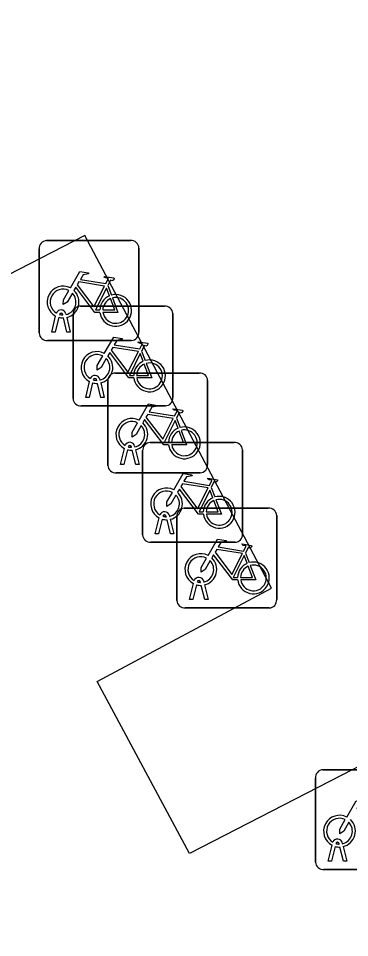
# Model space of a CAD drawing. Extents: x 162880 to 165536, y 384011 to 385179.
# Drawn here: x 163028.49 to 163031.8, y 384207.05 to 384216.24 of the extents above; entities that cross this region are included whole.
import ezdxf

# ---------------------------------------------------------------- set-up
doc = ezdxf.new("R2010")
doc.units = 0
doc.layers.add('IMGEO_Fietsenrek', color=7, linetype='Continuous')
doc.layers.add('IMGEO_Rijbaan_lokaal_open', color=7, linetype='Continuous')

msp = doc.modelspace()

# ---------------------------------------------------------------- linework, layer by layer
at = {"layer": 'IMGEO_Fietsenrek'}
for p, q in [((163028.7689, 384214.0205), (163029.6098, 384214.0205)), ((163029.6098, 384214.0205), (163028.7689, 384214.0205)), ((163028.6945, 384213.0959), (163028.6945, 384213.9368)), ((163028.6945, 384213.9368), (163028.6945, 384213.0959)), ((163029.6935, 384213.9461), (163029.6935, 384213.1052)), ((163029.6935, 384213.1052), (163029.6935, 384213.9461)), ((163029.3812, 384213.5702), (163029.4175, 384213.475)), ((163029.1079, 384213.3655), (163029.9488, 384213.3655)), ((163029.9488, 384213.3655), (163029.1079, 384213.3655)), ((163028.8215, 384213.1053), (163028.8598, 384213.2653)), ((163028.9319, 384213.2769), (163028.9309, 384213.2812)), ((163028.9626, 384213.2884), (163028.9644, 384213.2805)), ((163029.0335, 384212.4409), (163029.0335, 384213.2818)), ((163029.0335, 384213.2818), (163029.0335, 384212.4409)), ((163030.0325, 384213.2911), (163030.0325, 384212.4502)), ((163030.0325, 384212.4502), (163030.0325, 384213.2911)), ((163028.8902, 384213.2531), (163028.8549, 384213.1053)), ((163028.973, 384213.1053), (163028.9391, 384213.247)), ((163028.9714, 384213.2513), (163029.0064, 384213.1053)), ((163028.8549, 384213.1053), (163028.8215, 384213.1053)), ((163029.0064, 384213.1053), (163028.973, 384213.1053)), ((163029.6191, 384213.0215), (163028.7782, 384213.0215)), ((163028.7782, 384213.0215), (163029.6191, 384213.0215)), ((163029.7202, 384212.9152), (163029.7565, 384212.82)), ((163029.2709, 384212.6219), (163029.2699, 384212.6262)), ((163029.3016, 384212.6334), (163029.3034, 384212.6255)), ((163029.4569, 384212.6955), (163030.2978, 384212.6955)), ((163030.2978, 384212.6955), (163029.4569, 384212.6955)), ((163030.3815, 384212.6211), (163030.3815, 384211.7802)), ((163030.3815, 384211.7802), (163030.3815, 384212.6211)), ((163029.1605, 384212.4503), (163029.1988, 384212.6103)), ((163029.2292, 384212.5981), (163029.1939, 384212.4503)), ((163029.312, 384212.4503), (163029.2781, 384212.592)), ((163029.3104, 384212.5963), (163029.3454, 384212.4503)), ((163029.3825, 384211.7709), (163029.3825, 384212.6118)), ((163029.3825, 384212.6118), (163029.3825, 384211.7709)), ((163029.1939, 384212.4503), (163029.1605, 384212.4503)), ((163029.3454, 384212.4503), (163029.312, 384212.4503)), ((163029.9581, 384212.3665), (163029.1172, 384212.3665)), ((163029.1172, 384212.3665), (163029.9581, 384212.3665)), ((163030.0692, 384212.2452), (163030.1055, 384212.15)), ((163029.8049, 384212.0005), (163030.6458, 384212.0005)), ((163030.6458, 384212.0005), (163029.8049, 384212.0005)), ((163029.5095, 384211.7803), (163029.5478, 384211.9403)), ((163029.5782, 384211.9281), (163029.5429, 384211.7803)), ((163029.6199, 384211.9519), (163029.6189, 384211.9562)), ((163029.661, 384211.7803), (163029.6271, 384211.922)), ((163029.6506, 384211.9634), (163029.6524, 384211.9555)), ((163029.6594, 384211.9263), (163029.6944, 384211.7803)), ((163029.7305, 384211.0759), (163029.7305, 384211.9168)), ((163029.7305, 384211.9168), (163029.7305, 384211.0759)), ((163030.7295, 384211.9261), (163030.7295, 384211.0852)), ((163030.7295, 384211.0852), (163030.7295, 384211.9261)), ((163030.3071, 384211.6965), (163029.4662, 384211.6965)), ((163029.4662, 384211.6965), (163030.3071, 384211.6965)), ((163029.5429, 384211.7803), (163029.5095, 384211.7803)), ((163029.6944, 384211.7803), (163029.661, 384211.7803)), ((163030.4172, 384211.5502), (163030.4535, 384211.455)), ((163030.1479, 384211.3435), (163030.9888, 384211.3435)), ((163030.9888, 384211.3435), (163030.1479, 384211.3435)), ((163029.8575, 384211.0853), (163029.8958, 384211.2453)), ((163029.9679, 384211.2569), (163029.9669, 384211.2612)), ((163029.9986, 384211.2684), (163030.0004, 384211.2605)), ((163030.0735, 384210.4189), (163030.0735, 384211.2598)), ((163030.0735, 384211.2598), (163030.0735, 384210.4189)), ((163031.0725, 384211.2691), (163031.0725, 384210.4282)), ((163031.0725, 384210.4282), (163031.0725, 384211.2691)), ((163029.9262, 384211.2331), (163029.8909, 384211.0853)), ((163030.009, 384211.0853), (163029.9751, 384211.227)), ((163030.0074, 384211.2313), (163030.0424, 384211.0853)), ((163029.8909, 384211.0853), (163029.8575, 384211.0853)), ((163030.0424, 384211.0853), (163030.009, 384211.0853)), ((163030.6551, 384211.0015), (163029.8142, 384211.0015)), ((163029.8142, 384211.0015), (163030.6551, 384211.0015)), ((163030.7602, 384210.8932), (163030.7965, 384210.798)), ((163030.3109, 384210.5999), (163030.3099, 384210.6042)), ((163030.3416, 384210.6114), (163030.3434, 384210.6035)), ((163030.2005, 384210.4283), (163030.2388, 384210.5883)), ((163030.2692, 384210.5761), (163030.2339, 384210.4283)), ((163030.352, 384210.4283), (163030.3181, 384210.57)), ((163030.3504, 384210.5743), (163030.3854, 384210.4283)), ((163030.2339, 384210.4283), (163030.2005, 384210.4283)), ((163030.3854, 384210.4283), (163030.352, 384210.4283)), ((163030.9981, 384210.3445), (163030.1572, 384210.3445)), ((163030.1572, 384210.3445), (163030.9981, 384210.3445)), ((163031.5359, 384208.7255), (163032.3768, 384208.7255)), ((163032.3768, 384208.7255), (163031.5359, 384208.7255)), ((163031.4615, 384207.8009), (163031.4615, 384208.6418)), ((163031.4615, 384208.6418), (163031.4615, 384207.8009)), ((163031.5885, 384207.8103), (163031.6268, 384207.9703)), ((163031.6572, 384207.9581), (163031.6219, 384207.8103)), ((163031.6989, 384207.9819), (163031.6979, 384207.9862)), ((163031.74, 384207.8103), (163031.7061, 384207.952)), ((163031.7296, 384207.9934), (163031.7314, 384207.9855)), ((163031.7384, 384207.9563), (163031.7734, 384207.8103)), ((163031.6219, 384207.8103), (163031.5885, 384207.8103)), ((163031.7734, 384207.8103), (163031.74, 384207.8103)), ((163032.3861, 384207.7265), (163031.5452, 384207.7265)), ((163031.5452, 384207.7265), (163032.3861, 384207.7265))]:
    msp.add_line(p, q, dxfattribs=at)
for points in [[(163029.0071, 384213.5472), (163029.1018, 384213.7107), (163029.188, 384213.6969), (163029.1897, 384213.6882), (163029.1336, 384213.6773), (163029.1074, 384213.632), (163029.3626, 384213.5912)], [(163029.3626, 384213.5912), (163029.3876, 384213.64), (163029.3825, 384213.644), (163029.3593, 384213.6477), (163029.3466, 384213.6552), (163029.3456, 384213.6583), (163029.3478, 384213.6629), (163029.4426, 384213.6478), (163029.4449, 384213.6375), (163029.4355, 384213.6251), (163029.4231, 384213.6187), (163029.4086, 384213.6249), (163029.3812, 384213.5702)], [(163029.3028, 384213.3025), (163029.2531, 384213.3026), (163029.0624, 384213.5543), (163029.0434, 384213.5215)], [(163029.3497, 384213.566), (163029.0929, 384213.607), (163029.0762, 384213.5782), (163029.2432, 384213.3579), (163029.3497, 384213.566)], [(163029.3977, 384213.468), (163029.3684, 384213.5448), (163029.259, 384213.3267), (163029.3017, 384213.3266)], [(163029.0278, 384213.4947), (163028.9762, 384213.4055), (163028.9363, 384213.3795), (163028.9375, 384213.427), (163028.992, 384213.5212)], [(163029.4282, 384213.4468), (163029.4832, 384213.3022), (163029.3331, 384213.3025)], [(163029.3317, 384213.3265), (163029.4516, 384213.3263), (163029.4084, 384213.4399)], [(163029.3461, 384212.8922), (163029.4408, 384213.0557), (163029.527, 384213.0419), (163029.5287, 384213.0332), (163029.4726, 384213.0223), (163029.4464, 384212.977), (163029.7016, 384212.9362)], [(163029.7016, 384212.9362), (163029.7266, 384212.985), (163029.7215, 384212.989), (163029.6983, 384212.9927), (163029.6856, 384213.0002), (163029.6846, 384213.0033), (163029.6868, 384213.0079), (163029.7816, 384212.9928), (163029.7839, 384212.9825), (163029.7745, 384212.9701), (163029.7621, 384212.9637), (163029.7476, 384212.9699), (163029.7202, 384212.9152)], [(163029.6418, 384212.6475), (163029.5921, 384212.6476), (163029.4014, 384212.8993), (163029.3824, 384212.8665)], [(163029.6887, 384212.911), (163029.4319, 384212.952), (163029.4152, 384212.9232), (163029.5822, 384212.7029), (163029.6887, 384212.911)], [(163029.3668, 384212.8397), (163029.3152, 384212.7505), (163029.2753, 384212.7245), (163029.2765, 384212.772), (163029.331, 384212.8662)], [(163029.7367, 384212.813), (163029.7074, 384212.8898), (163029.598, 384212.6717), (163029.6407, 384212.6716)], [(163029.6707, 384212.6715), (163029.7906, 384212.6713), (163029.7474, 384212.7849)], [(163029.7672, 384212.7918), (163029.8222, 384212.6472), (163029.6721, 384212.6475)], [(163029.6951, 384212.2222), (163029.7898, 384212.3857), (163029.876, 384212.3719), (163029.8777, 384212.3632), (163029.8216, 384212.3523), (163029.7954, 384212.307), (163030.0506, 384212.2662)], [(163030.0377, 384212.241), (163029.7809, 384212.282), (163029.7642, 384212.2532), (163029.9312, 384212.0329), (163030.0377, 384212.241)], [(163030.0506, 384212.2662), (163030.0756, 384212.315), (163030.0705, 384212.319), (163030.0473, 384212.3227), (163030.0346, 384212.3302), (163030.0336, 384212.3333), (163030.0358, 384212.3379), (163030.1306, 384212.3228), (163030.1329, 384212.3125), (163030.1235, 384212.3001), (163030.1111, 384212.2937), (163030.0966, 384212.2999), (163030.0692, 384212.2452)], [(163029.7158, 384212.1697), (163029.6642, 384212.0805), (163029.6243, 384212.0545), (163029.6255, 384212.102), (163029.68, 384212.1962)], [(163029.9908, 384211.9775), (163029.9411, 384211.9776), (163029.7504, 384212.2293), (163029.7314, 384212.1965)], [(163030.0857, 384212.143), (163030.0564, 384212.2198), (163029.947, 384212.0017), (163029.9897, 384212.0016)], [(163030.0197, 384212.0015), (163030.1396, 384212.0013), (163030.0964, 384212.1149)], [(163030.1162, 384212.1218), (163030.1712, 384211.9772), (163030.0211, 384211.9775)], [(163030.0431, 384211.5272), (163030.1378, 384211.6907), (163030.224, 384211.6769), (163030.2257, 384211.6682), (163030.1696, 384211.6573), (163030.1434, 384211.612), (163030.3986, 384211.5712)], [(163030.3986, 384211.5712), (163030.4236, 384211.62), (163030.4185, 384211.624), (163030.3953, 384211.6277), (163030.3826, 384211.6352), (163030.3816, 384211.6383), (163030.3838, 384211.6429), (163030.4786, 384211.6278), (163030.4809, 384211.6175), (163030.4715, 384211.6051), (163030.4591, 384211.5987), (163030.4446, 384211.6049), (163030.4172, 384211.5502)], [(163030.3388, 384211.2825), (163030.2891, 384211.2826), (163030.0984, 384211.5343), (163030.0794, 384211.5015)], [(163030.3857, 384211.546), (163030.1289, 384211.587), (163030.1122, 384211.5582), (163030.2792, 384211.3379), (163030.3857, 384211.546)], [(163030.4337, 384211.448), (163030.4044, 384211.5248), (163030.295, 384211.3067), (163030.3377, 384211.3066)], [(163030.0638, 384211.4747), (163030.0122, 384211.3855), (163029.9723, 384211.3595), (163029.9735, 384211.407), (163030.028, 384211.5012)], [(163030.3677, 384211.3065), (163030.4876, 384211.3063), (163030.4444, 384211.4199)], [(163030.4642, 384211.4268), (163030.5192, 384211.2822), (163030.3691, 384211.2825)], [(163030.3861, 384210.8702), (163030.4808, 384211.0337), (163030.567, 384211.0199), (163030.5687, 384211.0112), (163030.5126, 384211.0003), (163030.4864, 384210.955), (163030.7416, 384210.9142)], [(163030.7416, 384210.9142), (163030.7666, 384210.963), (163030.7615, 384210.967), (163030.7383, 384210.9707), (163030.7256, 384210.9782), (163030.7246, 384210.9813), (163030.7268, 384210.9859), (163030.8216, 384210.9708), (163030.8239, 384210.9605), (163030.8145, 384210.9481), (163030.8021, 384210.9417), (163030.7876, 384210.9479), (163030.7602, 384210.8932)], [(163030.6818, 384210.6255), (163030.6321, 384210.6256), (163030.4414, 384210.8773), (163030.4224, 384210.8445)], [(163030.7287, 384210.889), (163030.4719, 384210.93), (163030.4552, 384210.9012), (163030.6222, 384210.6809), (163030.7287, 384210.889)], [(163030.7767, 384210.791), (163030.7474, 384210.8678), (163030.638, 384210.6497), (163030.6807, 384210.6496)], [(163030.4068, 384210.8177), (163030.3552, 384210.7285), (163030.3153, 384210.7025), (163030.3165, 384210.75), (163030.371, 384210.8442)], [(163030.7107, 384210.6495), (163030.8306, 384210.6493), (163030.7874, 384210.7629)], [(163030.8072, 384210.7698), (163030.8622, 384210.6252), (163030.7121, 384210.6255)], [(163031.7741, 384208.2522), (163031.8688, 384208.4157), (163031.955, 384208.4019), (163031.9567, 384208.3932), (163031.9006, 384208.3823), (163031.8744, 384208.337), (163032.1296, 384208.2962)], [(163031.7948, 384208.1997), (163031.7432, 384208.1105), (163031.7033, 384208.0845), (163031.7045, 384208.132), (163031.759, 384208.2262)]]:
    msp.add_lwpolyline(points, dxfattribs=at)
for centre, radius, start, end in [((163028.7722, 384213.9426), 0.0779, 92.4484, 184.28452), ((163028.7722, 384213.9426), 0.0779, 92.4484, 184.28452), ((163029.6156, 384213.9428), 0.0779, 2.4484, 94.28452), ((163029.6156, 384213.9428), 0.0779, 2.4484, 94.28452), ((163028.9341, 384213.4059), 0.159, 62.67661, 242.13685), ((163028.9341, 384213.4059), 0.129, 63.31916, 238.90302), ((163028.9341, 384213.4059), 0.129, 283.60429, 43.43025), ((163028.9341, 384213.4059), 0.159, 283.5766, 46.60424), ((163029.4607, 384213.3219), 0.159, 113.3408, 178.32165), ((163029.4607, 384213.3219), 0.159, 187.0065, 105.77075), ((163029.4607, 384213.3219), 0.129, 188.67146, 104.58832), ((163029.1112, 384213.2876), 0.0779, 92.4484, 184.28452), ((163029.1112, 384213.2876), 0.0779, 92.4484, 184.28452), ((163029.4607, 384213.3219), 0.129, 113.92302, 177.95563), ((163029.9546, 384213.2878), 0.0779, 2.4484, 94.28452), ((163029.9546, 384213.2878), 0.0779, 2.4484, 94.28452), ((163028.9139, 384213.2773), 0.0499, 12.8025, 158.69338), ((163028.9139, 384213.2773), 0.0174, 12.8025, 163.45023), ((163028.9341, 384213.4059), 0.129, 253.41502, 269.02044), ((163028.9341, 384213.4059), 0.159, 253.99666, 271.78671), ((163028.7724, 384213.0992), 0.0779, 182.4484, 274.28452), ((163028.7724, 384213.0992), 0.0779, 182.4484, 274.28452), ((163029.6158, 384213.0994), 0.0779, 272.4484, 4.28452), ((163029.6158, 384213.0994), 0.0779, 272.4484, 4.28452), ((163029.2731, 384212.7509), 0.159, 62.67661, 242.13685), ((163029.2731, 384212.7509), 0.129, 63.31916, 238.90302), ((163029.2731, 384212.7509), 0.129, 283.60429, 43.43025), ((163029.2731, 384212.7509), 0.159, 283.5766, 46.60424), ((163029.7997, 384212.6669), 0.159, 113.3408, 178.32165), ((163029.7997, 384212.6669), 0.159, 187.0065, 105.77075), ((163029.7997, 384212.6669), 0.129, 113.92302, 177.95563), ((163029.7997, 384212.6669), 0.129, 188.67146, 104.58832), ((163029.2529, 384212.6223), 0.0499, 12.8025, 158.69338), ((163029.2529, 384212.6223), 0.0174, 12.8025, 163.45023), ((163029.2731, 384212.7509), 0.129, 253.41502, 269.02044), ((163029.4602, 384212.6176), 0.0779, 92.4484, 184.28452), ((163029.4602, 384212.6176), 0.0779, 92.4484, 184.28452), ((163030.3036, 384212.6178), 0.0779, 2.4484, 94.28452), ((163030.3036, 384212.6178), 0.0779, 2.4484, 94.28452), ((163029.2731, 384212.7509), 0.159, 253.99666, 271.78671), ((163029.1114, 384212.4442), 0.0779, 182.4484, 274.28452), ((163029.1114, 384212.4442), 0.0779, 182.4484, 274.28452), ((163029.9548, 384212.4444), 0.0779, 272.4484, 4.28452), ((163029.9548, 384212.4444), 0.0779, 272.4484, 4.28452), ((163029.6221, 384212.0809), 0.159, 62.67661, 242.13685), ((163029.6221, 384212.0809), 0.129, 63.31916, 238.90302), ((163029.6221, 384212.0809), 0.129, 283.60429, 43.43025), ((163029.6221, 384212.0809), 0.159, 283.5766, 46.60424), ((163030.1487, 384211.9969), 0.159, 187.0065, 105.77075), ((163030.1487, 384211.9969), 0.159, 113.3408, 178.32165), ((163030.1487, 384211.9969), 0.129, 113.92302, 177.95563), ((163030.1487, 384211.9969), 0.129, 188.67146, 104.58832), ((163029.6019, 384211.9523), 0.0499, 12.8025, 158.69338), ((163029.8082, 384211.9226), 0.0779, 92.4484, 184.28452), ((163029.8082, 384211.9226), 0.0779, 92.4484, 184.28452), ((163030.6516, 384211.9228), 0.0779, 2.4484, 94.28452), ((163030.6516, 384211.9228), 0.0779, 2.4484, 94.28452), ((163029.6221, 384212.0809), 0.159, 253.99666, 271.78671), ((163029.6019, 384211.9523), 0.0174, 12.8025, 163.45023), ((163029.6221, 384212.0809), 0.129, 253.41502, 269.02044), ((163029.4604, 384211.7742), 0.0779, 182.4484, 274.28452), ((163029.4604, 384211.7742), 0.0779, 182.4484, 274.28452), ((163030.3038, 384211.7744), 0.0779, 272.4484, 4.28452), ((163030.3038, 384211.7744), 0.0779, 272.4484, 4.28452), ((163029.9701, 384211.3859), 0.159, 62.67661, 242.13685), ((163029.9701, 384211.3859), 0.129, 63.31916, 238.90302), ((163029.9701, 384211.3859), 0.129, 283.60429, 43.43025), ((163029.9701, 384211.3859), 0.159, 283.5766, 46.60424), ((163030.4967, 384211.3019), 0.159, 113.3408, 178.32165), ((163030.4967, 384211.3019), 0.159, 187.0065, 105.77075), ((163030.4967, 384211.3019), 0.129, 113.92302, 177.95563), ((163030.4967, 384211.3019), 0.129, 188.67146, 104.58832), ((163030.1512, 384211.2656), 0.0779, 92.4484, 184.28452), ((163030.1512, 384211.2656), 0.0779, 92.4484, 184.28452), ((163030.9946, 384211.2658), 0.0779, 2.4484, 94.28452), ((163030.9946, 384211.2658), 0.0779, 2.4484, 94.28452), ((163029.9499, 384211.2573), 0.0499, 12.8025, 158.69338), ((163029.9499, 384211.2573), 0.0174, 12.8025, 163.45023), ((163029.9701, 384211.3859), 0.129, 253.41502, 269.02044), ((163029.9701, 384211.3859), 0.159, 253.99666, 271.78671), ((163029.8084, 384211.0792), 0.0779, 182.4484, 274.28452), ((163029.8084, 384211.0792), 0.0779, 182.4484, 274.28452), ((163030.6518, 384211.0794), 0.0779, 272.4484, 4.28452), ((163030.6518, 384211.0794), 0.0779, 272.4484, 4.28452), ((163030.3131, 384210.7289), 0.159, 62.67661, 242.13685), ((163030.3131, 384210.7289), 0.129, 63.31916, 238.90302), ((163030.3131, 384210.7289), 0.129, 283.60429, 43.43025), ((163030.3131, 384210.7289), 0.159, 283.5766, 46.60424), ((163030.8397, 384210.6449), 0.159, 113.3408, 178.32165), ((163030.8397, 384210.6449), 0.159, 187.0065, 105.77075), ((163030.8397, 384210.6449), 0.129, 113.92302, 177.95563), ((163030.8397, 384210.6449), 0.129, 188.67146, 104.58832), ((163030.2929, 384210.6003), 0.0499, 12.8025, 158.69338), ((163030.2929, 384210.6003), 0.0174, 12.8025, 163.45023), ((163030.3131, 384210.7289), 0.129, 253.41502, 269.02044), ((163030.3131, 384210.7289), 0.159, 253.99666, 271.78671), ((163030.1514, 384210.4222), 0.0779, 182.4484, 274.28452), ((163030.1514, 384210.4222), 0.0779, 182.4484, 274.28452), ((163030.9948, 384210.4224), 0.0779, 272.4484, 4.28452), ((163030.9948, 384210.4224), 0.0779, 272.4484, 4.28452), ((163031.5392, 384208.6476), 0.0779, 92.4484, 184.28452), ((163031.5392, 384208.6476), 0.0779, 92.4484, 184.28452), ((163031.7011, 384208.1109), 0.159, 62.67661, 242.13685), ((163031.7011, 384208.1109), 0.129, 63.31916, 238.90302), ((163031.7011, 384208.1109), 0.129, 283.60429, 43.43025), ((163031.7011, 384208.1109), 0.159, 283.5766, 46.60424), ((163031.6809, 384207.9823), 0.0499, 12.8025, 158.69338), ((163031.7011, 384208.1109), 0.159, 253.99666, 271.78671), ((163031.6809, 384207.9823), 0.0174, 12.8025, 163.45023), ((163031.7011, 384208.1109), 0.129, 253.41502, 269.02044), ((163031.5394, 384207.8042), 0.0779, 182.4484, 274.28452), ((163031.5394, 384207.8042), 0.0779, 182.4484, 274.28452)]:
    msp.add_arc(centre, radius, start, end, dxfattribs=at)
at = {"layer": 'IMGEO_Rijbaan_lokaal_open'}
msp.add_lwpolyline([(163035.824, 384197.269), (163034.883, 384198.992), (163036.615, 384199.963), (163034.777, 384203.481), (163033.002, 384202.57), (163032.067, 384204.326), (163033.797, 384205.233), (163031.959, 384208.79), (163030.201, 384207.887), (163029.275, 384209.609), (163031.02, 384210.543), (163029.151, 384214.071), (163027.394, 384213.169), (163026.476, 384214.901), (163028.209, 384215.846), (163026.387, 384219.377), (163024.614, 384218.507), (163023.702, 384220.213), (163030.715, 384223.909)], dxfattribs=at)

doc.saveas('drawing.dxf')
